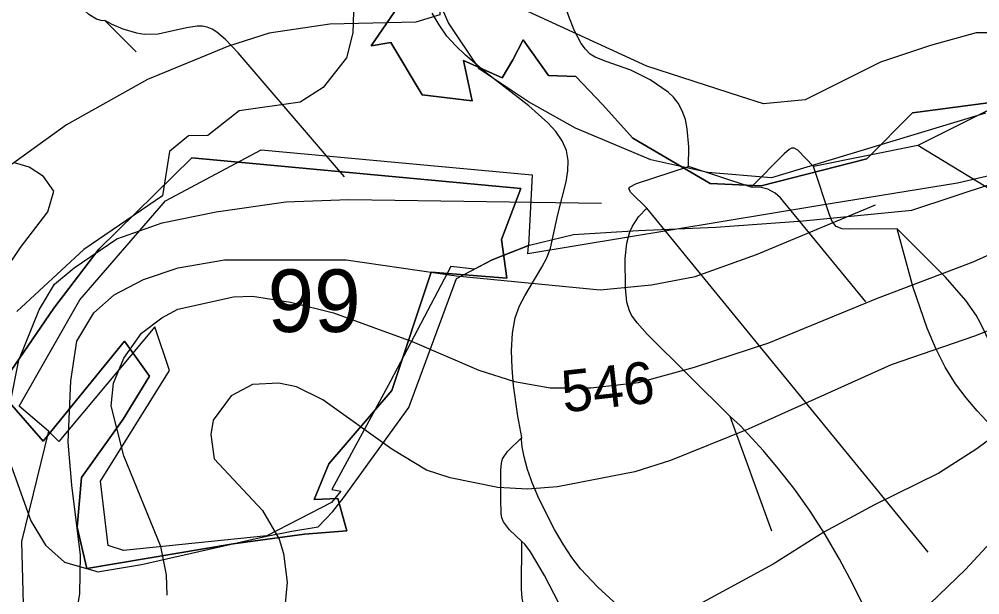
# Model space of a CAD drawing. Extents: x -709584 to -702006, y -1161789 to -1157496.
# Drawn here: x -707427.5 to -707197.2, y -1158929.8 to -1158791.7 of the extents above; entities that cross this region are included whole.
import ezdxf

# ---------------------------------------------------------------- set-up
doc = ezdxf.new("R2010")
doc.units = 0
for name, color, linetype in [('102_obvod PÚ', 7, 'Continuous'), ('103_hranice KÚ', 7, 'Continuous'), ('120_vrstevnice hlavní', 7, 'Continuous'), ('121_vrstevnice hlavní_popis', 7, 'Continuous'), ('122_vrstevnice základní', 7, 'Continuous'), ('408_BPEJ_linie', 7, 'Continuous'), ('409_BPEJ_popis', 7, 'Continuous'), ('411_akumulovaný odtok', 7, 'Continuous'), ('419_LPIS PB', 7, 'Continuous'), ('501_vodní tok', 7, 'Continuous')]:
    doc.layers.add(name, color=color, linetype=linetype)

msp = doc.modelspace()

# ---------------------------------------------------------------- linework, layer by layer
at = {"layer": '102_obvod PÚ'}
for points in [[(-707335.79, -1158787.35), (-707343.1, -1158798.05), (-707338.41, -1158797.27), (-707330.86, -1158809.83), (-707318.89, -1158811.3), (-707320.93, -1158801.64), (-707311.71, -1158805.79), (-707309.17, -1158801.43), (-707306.69, -1158796.68), (-707300.56, -1158805.17), (-707294.03, -1158805.44), (-707287.62, -1158812.13), (-707280.32, -1158820.26), (-707261.83, -1158831.1), (-707249.56, -1158831.7), (-707224.2, -1158825.16), (-707213.3, -1158814.14), (-707193.95, -1158811.6)], [(-707432.62, -1158880.52), (-707419.24, -1158861.01), (-707408.4, -1158846.88), (-707386.1, -1158824.97), (-707307.2, -1158832.31), (-707311.89, -1158844.52), (-707310.6, -1158853.8), (-707328.72, -1158852.34), (-707338.14, -1158880.74), (-707353.27, -1158898.36), (-707356.77, -1158906.93), (-707351.13, -1158906.64), (-707348.97, -1158914.4), (-707359.07, -1158915.22), (-707376.19, -1158917.54), (-707411.29, -1158923.48), (-707413.64, -1158913.56), (-707412.57, -1158901.65), (-707402.58, -1158887.66), (-707396.23, -1158877.31), (-707402.29, -1158868.96), (-707421.78, -1158892.94), (-707432.62, -1158880.52)], [(-707432.62, -1158880.52), (-707421.78, -1158892.94), (-707402.29, -1158868.96), (-707396.23, -1158877.31), (-707402.58, -1158887.66), (-707412.57, -1158901.65), (-707413.64, -1158913.56), (-707411.29, -1158923.48), (-707376.19, -1158917.54), (-707359.07, -1158915.22), (-707348.97, -1158914.4), (-707351.13, -1158906.64), (-707356.77, -1158906.93), (-707353.27, -1158898.36), (-707338.14, -1158880.74), (-707328.72, -1158852.34), (-707310.6, -1158853.8), (-707311.89, -1158844.52), (-707307.2, -1158832.31), (-707386.1, -1158824.97), (-707408.4, -1158846.88), (-707419.24, -1158861.01), (-707432.62, -1158880.52)]]:
    msp.add_lwpolyline(points, dxfattribs=at)
at = {"layer": '103_hranice KÚ'}
msp.add_lwpolyline([(-707193.95, -1158811.6), (-707213.3, -1158814.14), (-707224.2, -1158825.16), (-707249.56, -1158831.7), (-707261.83, -1158831.1), (-707280.32, -1158820.26), (-707287.62, -1158812.13), (-707294.03, -1158805.44), (-707300.56, -1158805.17), (-707306.69, -1158796.68), (-707309.17, -1158801.43), (-707311.71, -1158805.79), (-707320.93, -1158801.64), (-707319.11, -1158810.24), (-707318.89, -1158811.3), (-707330.86, -1158809.83), (-707338.41, -1158797.27), (-707343.1, -1158798.05), (-707335.79, -1158787.35)], dxfattribs=at)
msp.add_lwpolyline([(-707193.95, -1158811.6), (-707213.3, -1158814.14), (-707224.2, -1158825.16), (-707249.56, -1158831.7), (-707261.83, -1158831.1), (-707280.32, -1158820.26), (-707287.62, -1158812.13), (-707294.03, -1158805.44), (-707300.56, -1158805.17), (-707306.69, -1158796.68), (-707309.17, -1158801.43), (-707311.71, -1158805.79), (-707320.93, -1158801.64), (-707319.11, -1158810.24), (-707318.89, -1158811.3), (-707330.86, -1158809.83), (-707338.41, -1158797.27), (-707343.1, -1158798.05), (-707335.79, -1158787.35)], dxfattribs=at)
at = {"layer": '120_vrstevnice hlavní'}
for points in [[(-707431.01, -1158640.14), (-707401.01, -1158659.28), (-707391.15, -1158666.57), (-707365.72, -1158683.71), (-707350.58, -1158692), (-707343.44, -1158696.86), (-707335.72, -1158703.14), (-707327.01, -1158712.72), (-707324.58, -1158716.14), (-707320.72, -1158724.29), (-707318.44, -1158735), (-707317.72, -1158741.86), (-707318.44, -1158748.72), (-707326.44, -1158783.43), (-707326.64, -1158790.65), (-707332.42, -1158792.38), (-707353.01, -1158792.86), (-707367.58, -1158795.01), (-707377.3, -1158798.15), (-707396.73, -1158806.15), (-707416.15, -1158817.01), (-707433.16, -1158829.29)], [(-707074.93, -1158795.97), (-707086.28, -1158808.58), (-707096.71, -1158820.86), (-707105.42, -1158830.01), (-707116, -1158839.44), (-707124.43, -1158845.72), (-707133.43, -1158850.58), (-707154.14, -1158863.44), (-707179.57, -1158881.15), (-707197.86, -1158894.72), (-707207, -1158900.58), (-707222.43, -1158908.15), (-707234.57, -1158914.73), (-707246.72, -1158922.44), (-707271, -1158935.58), (-707288.15, -1158942.58), (-707299.58, -1158946.3), (-707316.72, -1158950.44), (-707325.29, -1158951.73), (-707336.72, -1158952.44), (-707345, -1158954.43), (-707352.95, -1158958.19), (-707367.18, -1158970.75), (-707392.01, -1158999.44)]]:
    msp.add_lwpolyline(points, dxfattribs=at)
at = {"layer": '122_vrstevnice základní'}
for points in [[(-707352.15, -1158862.15), (-707333.29, -1158869.01), (-707317.29, -1158875.87), (-707308.72, -1158878.58), (-707300.15, -1158880.15), (-707290.43, -1158880.15), (-707279.01, -1158878.87), (-707265.58, -1158875.15), (-707247.72, -1158869.29), (-707221.72, -1158858.58), (-707198.71, -1158849.86), (-707184.43, -1158843.44), (-707168.14, -1158833.29), (-707153.28, -1158823.15), (-707143.28, -1158815.43), (-707130.28, -1158802.86)], [(-707431.04, -1158907.72), (-707430.86, -1158897.08), (-707429.68, -1158883.92), (-707427.62, -1158873.52), (-707422.75, -1158861.4), (-707419.01, -1158855.29), (-707414.33, -1158851.32), (-707404.13, -1158844.37), (-707393.23, -1158840.53), (-707380.24, -1158837.91), (-707363.55, -1158835.52), (-707348.48, -1158834.97), (-707287.87, -1158835.82)], [(-707349.1, -1158849.43), (-707322.72, -1158853.29), (-707288.15, -1158856.58), (-707275.86, -1158855.44), (-707265.43, -1158853.44), (-707250.72, -1158848.15), (-707222.16, -1158836.24)], [(-707414.15, -1158936.91), (-707412.96, -1158929.46), (-707412.8, -1158920.29), (-707414.92, -1158903.5), (-707415.76, -1158893.14), (-707415.1, -1158878.42), (-707413.73, -1158868.9), (-707409.59, -1158862.14), (-707404.76, -1158857.8), (-707397.67, -1158854.15), (-707389.36, -1158851.36), (-707378.29, -1158849.43), (-707349.1, -1158849.43)], [(-707168.43, -1158855.86), (-707198.43, -1158867.72), (-707218.43, -1158874.58), (-707252.72, -1158890.01), (-707271.29, -1158897.58), (-707279.86, -1158900.29), (-707298.43, -1158903.87), (-707305.58, -1158904.44), (-707312.72, -1158904.01), (-707324.15, -1158901.72), (-707329.86, -1158899.87), (-707338.15, -1158894.87), (-707354.72, -1158883.01), (-707361.01, -1158879.87), (-707365.29, -1158879.01), (-707371.58, -1158879.29), (-707376.72, -1158882.01), (-707381.01, -1158887.87), (-707381.58, -1158891.29), (-707380.72, -1158897.15), (-707369.15, -1158909.58), (-707365.15, -1158916.44), (-707364.15, -1158919.87), (-707363.29, -1158926.73), (-707363.72, -1158931.87)], [(-707392.01, -1158929.87), (-707392.15, -1158925.01), (-707393.58, -1158918.15), (-707402.44, -1158896.44), (-707405.44, -1158884.44), (-707404.87, -1158879.01), (-707402.44, -1158873.01), (-707398.15, -1158867.01), (-707393.3, -1158863.29), (-707389.44, -1158861.29), (-707376.15, -1158858.29), (-707371.58, -1158858.15), (-707362.44, -1158859.58), (-707352.15, -1158862.15)], [(-707160.71, -1158884.19), (-707183.57, -1158905.3), (-707200.57, -1158923.73), (-707211.29, -1158934.01)]]:
    msp.add_lwpolyline(points, dxfattribs=at)
at = {"layer": '408_BPEJ_linie'}
for points in [[(-707194.45, -1158795), (-707198, -1158795), (-707209, -1158798), (-707221, -1158802), (-707239, -1158811), (-707249, -1158812), (-707254.5, -1158810.23), (-707277, -1158803), (-707309.5, -1158788), (-707305.5, -1158771), (-707293.5, -1158749), (-707274.39, -1158738.54), (-707272.5, -1158737.5), (-707255.5, -1158741), (-707251, -1158769.5), (-707243.55, -1158768.04), (-707239.41, -1158767.23), (-707237.34, -1158766.83), (-707228, -1158765), (-707220, -1158767), (-707193.36, -1158772.71)], [(-707084.5, -1158803.5), (-707202.5, -1158831), (-707236, -1158836.5), (-707305.5, -1158848), (-707305.39, -1158846)], [(-707420.5, -1158890.5), (-707427.5, -1158884.5), (-707413, -1158859), (-707392.46, -1158835.25), (-707369.45, -1158823.06), (-707304.5, -1158829), (-707305.39, -1158846)], [(-707305.39, -1158846), (-707314.12, -1158849.4), (-707318.32, -1158851.63), (-707324, -1158851), (-707338.5, -1158878.5), (-707352.5, -1158904.5), (-707350.42, -1158904.91), (-707352.6, -1158907.6), (-707368.11, -1158915.65), (-707402.47, -1158919.14), (-707406.18, -1158917.95), (-707408, -1158902.5), (-707391.5, -1158876), (-707395, -1158865.5), (-707418, -1158893), (-707420.5, -1158890.5)], [(-707420.5, -1158890.5), (-707427, -1158917), (-707426, -1158953), (-707416.5, -1159002.5), (-707387, -1159083.5), (-707366, -1159114), (-707350.5, -1159128)]]:
    msp.add_lwpolyline(points, dxfattribs=at)
at = {"layer": '411_akumulovaný odtok'}
for p, q in [((-707399.49, -1158799.5), (-707406.99, -1158792)), ((-707181.99, -1158807), (-707211.99, -1158822)), ((-707211.99, -1158822), (-707236.99, -1158827)), ((-707251.99, -1158832), (-707266.99, -1158827)), ((-707209.49, -1158919.5), (-707276.99, -1158837)), ((-707246.99, -1158914.5), (-707256.99, -1158887))]:
    msp.add_line(p, q, dxfattribs=at)
for points in [[(-707266.99, -1158827), (-707266.89, -1158822.35), (-707267.29, -1158817.99), (-707267.76, -1158815.75), (-707268.49, -1158813.65), (-707269.47, -1158811.87), (-707270.64, -1158810.38), (-707271.92, -1158809.2), (-707276.18, -1158806.27), (-707280.8, -1158803.89), (-707286.76, -1158801.88), (-707289.41, -1158800.8), (-707290.56, -1158800.05), (-707291.73, -1158798.91), (-707292.73, -1158797.54), (-707294.39, -1158794.36), (-707295.78, -1158790.83), (-707300.34, -1158777.86), (-707301.97, -1158774.37), (-707302.96, -1158772.75), (-707305.31, -1158769.91), (-707308.29, -1158767.17), (-707314.22, -1158762.59), (-707321.99, -1158757)], [(-707406.99, -1158792), (-707407.61, -1158792.06), (-707408.97, -1158791.68), (-707410.85, -1158790.57), (-707412.88, -1158788.62), (-707415.3, -1158785.68), (-707416.59, -1158784.49), (-707417.29, -1158784.23), (-707418, -1158784.24), (-707421.19, -1158785.19), (-707422.04, -1158785.26), (-707423.85, -1158784.76), (-707425.7, -1158783.71), (-707430.4, -1158780.11), (-707451.99, -1158762)], [(-707306.99, -1158892), (-707307.96, -1158886.9), (-707308.97, -1158879.57), (-707309.31, -1158875.38), (-707309.42, -1158871.13), (-707309.2, -1158867.03), (-707308.54, -1158863.32), (-707307.54, -1158860.48), (-707306.28, -1158858.08), (-707302.17, -1158851.19), (-707301.01, -1158848.92), (-707300.13, -1158846.64), (-707298.38, -1158838.58), (-707296.38, -1158830.68), (-707295.97, -1158828.09), (-707295.88, -1158825.58), (-707296.26, -1158823.18), (-707297.28, -1158820.85), (-707298.81, -1158818.64), (-707300.73, -1158816.53), (-707305.28, -1158812.48), (-707315.53, -1158804.54), (-707320.52, -1158800.36), (-707322.83, -1158798.12), (-707324.93, -1158795.73), (-707326.8, -1158793.08), (-707328.44, -1158790.25)], [(-707349.49, -1158829.5), (-707375.03, -1158799.75), (-707378.04, -1158796.55), (-707380.14, -1158794.77), (-707381.25, -1158794.08), (-707382.41, -1158793.61), (-707383.59, -1158793.39), (-707384.83, -1158793.38), (-707387.4, -1158793.73), (-707394.22, -1158795.31), (-707397.57, -1158795.34), (-707399.28, -1158795.06), (-707402.55, -1158794.07), (-707405.21, -1158792.94), (-707406.99, -1158792)], [(-707236.99, -1158827), (-707240.81, -1158823.11), (-707241.69, -1158822.6), (-707242.28, -1158822.62), (-707242.87, -1158822.94), (-707244.05, -1158823.98), (-707251.99, -1158832)], [(-707154.49, -1158829.5), (-707157.39, -1158832.5), (-707159.63, -1158834.41), (-707162.09, -1158835.96), (-707163.39, -1158836.48), (-707165.81, -1158836.91), (-707170.73, -1158837.14), (-707179.5, -1158837.15), (-707184.43, -1158836.85), (-707186.81, -1158836.39), (-707187.97, -1158836.01), (-707191.34, -1158834.45), (-707195.72, -1158831.93), (-707211.99, -1158822)], [(-707276.99, -1158837), (-707280.83, -1158833.23), (-707281.29, -1158832.41), (-707281.15, -1158831.96), (-707279.5, -1158831.13), (-707266.99, -1158827)], [(-707216.99, -1158842), (-707228.46, -1158842.1), (-707230.16, -1158841.97), (-707231.59, -1158841.45), (-707232.54, -1158840.23), (-707233.21, -1158838.64), (-707236.99, -1158827)], [(-707224.49, -1158859.5), (-707244.96, -1158834.54), (-707246.26, -1158833.4), (-707247.95, -1158832.49), (-707249.58, -1158832.09), (-707251.99, -1158832)], [(-707256.99, -1158887), (-707276.95, -1158867.23), (-707279.34, -1158864.56), (-707280.66, -1158862.66), (-707281.17, -1158861.65), (-707281.78, -1158859.55), (-707282.14, -1158856.16), (-707282.16, -1158849.13), (-707281.83, -1158845.45), (-707281.05, -1158842.68), (-707280.45, -1158841.35), (-707278.96, -1158839.09), (-707276.99, -1158837)], [(-707139.49, -1158924.5), (-707178.54, -1158889.33), (-707186.73, -1158881.49), (-707189.67, -1158878.13), (-707190.97, -1158876.34), (-707193.14, -1158872.54), (-707196.96, -1158864.58), (-707198.04, -1158862.66), (-707200.46, -1158859.18), (-707205.38, -1158853.58), (-707216.99, -1158842)], [(-707151.53, -1158933.46), (-707156.81, -1158927.28), (-707165.41, -1158918.31), (-707192.11, -1158891.74), (-707197.75, -1158885.67), (-707200.42, -1158882.55), (-707202.98, -1158879.2), (-707205.49, -1158875.15), (-707207.73, -1158870.66), (-707209.75, -1158865.82), (-707213.12, -1158856.05), (-707216.99, -1158842)], [(-707220.32, -1158941.94), (-707227.67, -1158927.05), (-707230.77, -1158921.25), (-707234.23, -1158915.28), (-707238, -1158909.43), (-707241.75, -1158904.21), (-707245.5, -1158899.45), (-707249.03, -1158895.27), (-707254.63, -1158889.17), (-707256.99, -1158887)], [(-707306.99, -1158917), (-707309.94, -1158914.16), (-707311.4, -1158912.3), (-707311.77, -1158911.34), (-707311.95, -1158910.25), (-707312.05, -1158906.82), (-707312.02, -1158899.88), (-707311.88, -1158898.21), (-707311.61, -1158897.16), (-707310.41, -1158895.36), (-707306.99, -1158892)], [(-707280.05, -1158935.93), (-707288.77, -1158927.97), (-707292.92, -1158923.51), (-707294.97, -1158920.82), (-707297.07, -1158917.65), (-707299.13, -1158914.14), (-707302.86, -1158906.69), (-707304.39, -1158903.05), (-707305.6, -1158899.67), (-707306.44, -1158896.71), (-707306.92, -1158894.26), (-707307.08, -1158892.62), (-707306.99, -1158892)], [(-707296.99, -1158952), (-707305.03, -1158936.02), (-707306.47, -1158932.63), (-707306.91, -1158930.56), (-707307.04, -1158928.45), (-707306.99, -1158917)], [(-707290.23, -1158946.89), (-707301.55, -1158925.14), (-707304.87, -1158919.45), (-707306.26, -1158917.58), (-707306.99, -1158917)]]:
    msp.add_lwpolyline(points, dxfattribs=at)
at = {"layer": '419_LPIS PB'}
for points in [[(-707347.38, -1158789.9), (-707347.5, -1158795), (-707349, -1158801), (-707354.6, -1158808.1), (-707360.1, -1158811.6), (-707374.8, -1158813.7), (-707382.27, -1158819.58), (-707386.9, -1158819.7), (-707391.47, -1158823.45), (-707393.15, -1158834.04), (-707412, -1158846.9), (-707428.1, -1158861.8)], [(-707433.83, -1158886.75), (-707424.7, -1158912), (-707421.23, -1158917.89), (-707416.65, -1158921.94), (-707409.15, -1158924.11), (-707408.71, -1158924.24), (-707398.21, -1158922.47), (-707368.2, -1158915.7), (-707362.14, -1158914.54), (-707355.79, -1158913.48), (-707352.27, -1158909.77), (-707349.78, -1158906.54), (-707334.1, -1158884.8), (-707322.63, -1158853.92), (-707314.12, -1158849.4), (-707305.11, -1158845.89), (-707294.6, -1158843.38), (-707279.08, -1158842.37), (-707260.49, -1158841.59), (-707239.47, -1158840.08), (-707213.45, -1158837.53), (-707174.49, -1158824.65)], [(-707431.27, -1158852.5), (-707427.23, -1158846.45), (-707420.67, -1158837.87), (-707419.2, -1158832.98), (-707421.66, -1158829.39), (-707425.11, -1158827.22), (-707428.64, -1158826.16)]]:
    msp.add_lwpolyline(points, dxfattribs=at)
at = {"layer": '501_vodní tok'}
msp.add_lwpolyline([(-707195.75, -1158814.23), (-707247.1, -1158829.78), (-707262.36, -1158828.46), (-707276.05, -1158825.47), (-707294.08, -1158817.8), (-707305.35, -1158811.52), (-707317.15, -1158803.67), (-707324.56, -1158792.55), (-707326.96, -1158787.05), (-707347.96, -1158738.91), (-707355.52, -1158725.07), (-707363.1, -1158719.75), (-707383.58, -1158710.72), (-707423.65, -1158695.69), (-707446.61, -1158687.49), (-707469.93, -1158678.95), (-707497.63, -1158668.35), (-707527.74, -1158653.27), (-707533.02, -1158651.42), (-707552.66, -1158642.03), (-707570.15, -1158633.83), (-707601.12, -1158617.43)], dxfattribs=at)

# ---------------------------------------------------------------- texts
at = {"layer": '121_vrstevnice hlavní_popis'}
msp.add_text('546', height=10, rotation=6.4187, dxfattribs=at).set_placement((-707296.9, -1158886.07))
at = {"layer": '409_BPEJ_popis'}
msp.add_text('99', height=15, dxfattribs=at).set_placement((-707367.94, -1158866.73))

doc.saveas('drawing.dxf')
